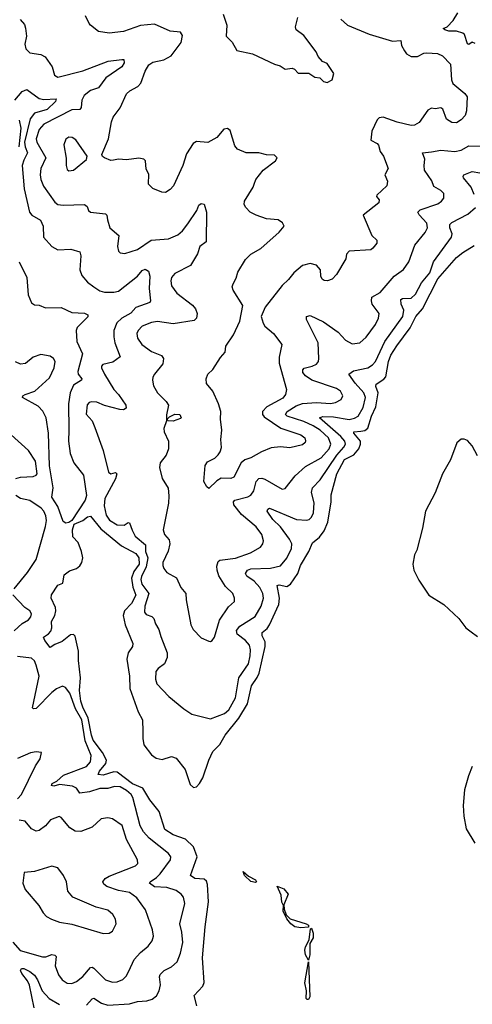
# Model space of a CAD drawing. Extents: x 2056909 to 2160450, y 827444 to 1016825.
# Tile 273 of 501: x 2121929 to 2124837, y 911478 to 917801. Entities that reach past the tile are written whole.
import ezdxf

# ---------------------------------------------------------------- set-up
doc = ezdxf.new("R2010")
doc.units = 0

msp = doc.modelspace()

# ---------------------------------------------------------------- linework, layer by layer
at = {"layer": '0CON10XD'}
for points in [[(2123992.5, 917805), (2124035.3, 917765.3), (2124175, 917708.1), (2124325, 917663.2), (2124377.5, 917667.5), (2124382.2, 917635), (2124400.7, 917600.7), (2124415, 917581.9), (2124444.6, 917564.6), (2124484.6, 917565.4), (2124524.7, 917585.3), (2124545, 917587.5), (2124613.4, 917583.4), (2124645, 917569.2), (2124695.7, 917515), (2124702.4, 917415), (2124712.3, 917392.2), (2124788, 917328), (2124804.4, 917305), (2124800.5, 917215), (2124790, 917185), (2124765, 917157.1), (2124735, 917138.6), (2124705, 917140), (2124672, 917162), (2124646.4, 917226.3), (2124635, 917235.6), (2124598.7, 917228.7), (2124575, 917232.5), (2124550.2, 917219.8), (2124495, 917140.8), (2124465, 917123.1), (2124445, 917121.9), (2124355, 917143.8), (2124265, 917174.6), (2124238.4, 917171.6), (2124225, 917158.9), (2124191.9, 917085), (2124185, 917027.5), (2124225, 917006.9), (2124233.8, 916995), (2124244.5, 916954.5), (2124265.6, 916925), (2124296, 916845), (2124275.8, 916805), (2124292.5, 916765), (2124287.1, 916735), (2124222.5, 916675), (2124221.2, 916665), (2124238.8, 916645), (2124236.2, 916625), (2124136, 916545), (2124192, 916415), (2124224, 916385), (2124224, 916365), (2124196.7, 916333.3), (2124185, 916324), (2124045, 916314.2), (2124029.4, 916295), (2124024.2, 916265), (2123963.8, 916165), (2123936.7, 916135), (2123906.1, 916123.9), (2123885, 916126.7), (2123873.3, 916135), (2123864.1, 916154.1), (2123860.8, 916195), (2123835.5, 916225.5), (2123795.8, 916235.8), (2123745, 916221.5), (2123690, 916175), (2123656.7, 916133.3), (2123615, 916094.6), (2123505.3, 915955), (2123480.9, 915895), (2123492.8, 915852.8), (2123503.8, 915833.8), (2123558.8, 915785), (2123613.8, 915715), (2123596.4, 915633.6), (2123595.4, 915595), (2123643.8, 915425), (2123637.7, 915395), (2123618.7, 915371.3), (2123516.2, 915315), (2123488.7, 915285), (2123488.9, 915265), (2123500.3, 915250.3), (2123607.8, 915177.8), (2123735.8, 915135), (2123760, 915115), (2123765.7, 915095.7), (2123762, 915085), (2123745, 915071.1), (2123665, 915050.9), (2123605, 915058.9), (2123545, 915051.1), (2123482, 915025), (2123415, 914986.7), (2123375, 914974.4), (2123352, 914955), (2123305, 914862.5), (2123285, 914854.4), (2123223.4, 914856.6), (2123195, 914840), (2123145, 914790), (2123131.2, 914801.2), (2123111.4, 914835), (2123121.7, 914938.3), (2123135, 914961.2), (2123183.3, 914985), (2123205, 915006.2), (2123218, 915025), (2123225.7, 915054.3), (2123221.4, 915105), (2123226.7, 915165), (2123218.1, 915235), (2123221.4, 915285), (2123205.7, 915335), (2123170, 915415), (2123129.4, 915465), (2123128, 915495), (2123137.5, 915525), (2123170.8, 915555), (2123218.1, 915631.9), (2123250, 915665), (2123254, 915705), (2123301.8, 915778.2), (2123344.3, 915865), (2123362, 915965), (2123300, 916065), (2123293.3, 916085), (2123300, 916105), (2123319.2, 916140.8), (2123330.3, 916179.7), (2123378.8, 916261.2), (2123415, 916296.2), (2123477.5, 916332.5), (2123595, 916435.8), (2123627.5, 916475), (2123616.6, 916496.6), (2123590, 916515), (2123515, 916523.1), (2123447.5, 916545), (2123410, 916565), (2123381.2, 916595), (2123372, 916615), (2123372.5, 916635), (2123429.2, 916725), (2123435.6, 916744.4), (2123445.8, 916775), (2123494.3, 916835.7), (2123572.9, 916895), (2123583.8, 916915), (2123565, 916930.8), (2123515, 916934.2), (2123465, 916945.7), (2123385, 916946), (2123329.3, 916969.3), (2123310.8, 916990.8), (2123280.3, 917090.3), (2123265, 917102.5), (2123240.9, 917099.1), (2123195.8, 917045), (2123137.6, 917012.4), (2123065, 917018), (2123043, 917007), (2123000.2, 916939.8), (2122977.1, 916865), (2122917.1, 916735), (2122895, 916710), (2122865, 916691.4), (2122843.3, 916693.3), (2122785, 916718), (2122756.2, 916745), (2122759.3, 916809.3), (2122741.7, 916841.7), (2122737.5, 916895), (2122726.2, 916905), (2122695, 916911.9), (2122615, 916902), (2122564.2, 916905.8), (2122531.7, 916898.3), (2122515, 916896.7), (2122473, 916913), (2122461.7, 916921.7), (2122457.5, 916935), (2122500, 917035), (2122519.2, 917145), (2122530, 917175), (2122574.3, 917235), (2122615.8, 917325), (2122636.4, 917343.6), (2122688, 917372), (2122707.4, 917392.6), (2122735, 917470), (2122758.3, 917511.7), (2122785, 917528.2), (2122855, 917542.5), (2122901.3, 917568.7), (2122965.7, 917655), (2122975, 917700), (2122962, 917722), (2122895, 917727.3), (2122795, 917772.1), (2122705, 917764.4), (2122595, 917724.5), (2122505, 917714.4), (2122435, 917726.2), (2122383.3, 917765), (2122375, 917777.5), (2122351.2, 917825)], [(2123236.2, 917836.2), (2123259.2, 917765), (2123256, 917695), (2123295, 917657.5), (2123325, 917602.5), (2123425, 917581.2), (2123565, 917516), (2123602.5, 917505), (2123635, 917483.3), (2123679.3, 917489.3), (2123695, 917482.5), (2123718.3, 917458.3), (2123787, 917457), (2123825, 917432.5), (2123857, 917427), (2123880, 917405), (2123905, 917397.5), (2123937.5, 917415), (2123947.5, 917455), (2123905, 917520), (2123875, 917532.5), (2123846.7, 917565), (2123833.3, 917595), (2123755, 917699.2), (2123705.5, 917735.5), (2123701.9, 917755), (2123716, 917815)], [(2124855, 917648), (2124835, 917656), (2124815, 917641.2), (2124805, 917646.2), (2124785.6, 917705), (2124775.5, 917715.5), (2124735, 917726.7), (2124685, 917728), (2124660, 917735), (2124650, 917745), (2124675, 917756.2), (2124713.9, 917796.1), (2124743.8, 917846.2)], [(2121933, 917803), (2121959.5, 917769.5), (2121966.1, 917746.1), (2121973.3, 917695), (2121961.2, 917645), (2121968.8, 917615), (2121995, 917587.5), (2122065, 917577.9), (2122092.4, 917562.4), (2122138.3, 917498.3), (2122153.8, 917443.8), (2122175, 917432.5), (2122335, 917473.6), (2122496.7, 917535), (2122586.1, 917546.1), (2122597.5, 917545), (2122600, 917525), (2122585, 917498.1), (2122482.6, 917427.4), (2122435, 917364.5), (2122384, 917346), (2122343.8, 917315), (2122329.3, 917285), (2122325, 917236.7), (2122315.8, 917225), (2122265, 917222.9), (2122085, 917130.3), (2122055, 917096.7), (2122035.3, 917035), (2122039.7, 917015), (2122096.6, 916915), (2122064.6, 916845), (2122060.8, 916805), (2122065, 916773.8), (2122082.3, 916732.3), (2122155, 916630), (2122174.6, 916614.6), (2122208.9, 916608.9), (2122345, 916613.3), (2122362.4, 916602.4), (2122372, 916575), (2122383.3, 916565), (2122480, 916555), (2122488.6, 916545), (2122494.3, 916515), (2122507.5, 916465), (2122566.2, 916415), (2122558, 916345), (2122564.3, 916314.3), (2122575, 916303.3), (2122605, 916300), (2122685, 916326.2), (2122774.6, 916385.4), (2122885, 916394.5), (2122945, 916418.4), (2122975.2, 916444.8), (2123009.6, 916490.4), (2123067.1, 916575), (2123080.7, 916609.3), (2123095, 916620), (2123115, 916616.2), (2123128.8, 916565), (2123128.1, 916375), (2123086.4, 916343.6), (2123072.4, 916297.6), (2123027, 916223), (2122925, 916171.1), (2122905, 916146), (2122900.6, 916125), (2122905, 916092), (2122938.1, 916045), (2123038.5, 915968.5), (2123058.9, 915945), (2123070, 915915), (2123065.6, 915885), (2123049.8, 915870.2), (2122915, 915846.9), (2122815, 915862.9), (2122775, 915856.8), (2122715, 915833.8), (2122690.4, 915805), (2122682, 915785), (2122686.6, 915755), (2122714.3, 915714.3), (2122775, 915669.4), (2122841.2, 915645), (2122853.1, 915625), (2122848.1, 915591.9), (2122794.5, 915525), (2122783.6, 915505), (2122781.5, 915485), (2122788.9, 915448.9), (2122813.8, 915403.8), (2122869.5, 915349.5), (2122884.5, 915325), (2122872.5, 915262.5), (2122872.5, 915225), (2122854.3, 915175), (2122857.5, 915155), (2122884.4, 915095), (2122884.4, 915045), (2122870, 915005), (2122831.4, 914955), (2122827.1, 914925), (2122844.4, 914854.4), (2122883.4, 914793.4), (2122886.6, 914743.4), (2122884.5, 914695.5), (2122851.1, 914525), (2122860, 914495), (2122889.5, 914459.5), (2122893.9, 914435), (2122883, 914387), (2122848.9, 914315), (2122848.5, 914295), (2122855, 914276), (2122875, 914251.4), (2122935.8, 914215.8), (2122964.4, 914155), (2122995.8, 914115), (2122997.8, 914075), (2123029.5, 913915), (2123043.3, 913885), (2123095, 913831.2), (2123145, 913810), (2123155, 913807.5), (2123165, 913813.3), (2123180.8, 913835), (2123213.8, 913945), (2123270.8, 914029.2), (2123309.4, 914065), (2123310, 914085), (2123299.4, 914115), (2123251, 914161), (2123209.2, 914229.2), (2123197.2, 914265), (2123195, 914292.5), (2123205, 914320.8), (2123215, 914329.5), (2123232.6, 914332.6), (2123315, 914342.2), (2123412.4, 914377.6), (2123475.9, 914414.1), (2123490.6, 914435), (2123495.6, 914455), (2123485.5, 914495), (2123449.1, 914545), (2123355, 914622.7), (2123304.7, 914685), (2123303.4, 914705), (2123311.8, 914715), (2123395, 914737.6), (2123415, 914748.5), (2123433.9, 914776.1), (2123448.5, 914835), (2123465.4, 914854.6), (2123485, 914856.2), (2123505, 914849.2), (2123615, 914785.7), (2123635, 914789.2), (2123699.4, 914870.6), (2123765, 914931.2), (2123865, 914987.5), (2123916.6, 915045), (2123927, 915075), (2123912.1, 915115), (2123859.2, 915165), (2123815, 915192.3), (2123755, 915220.8), (2123648.1, 915255), (2123636.5, 915265), (2123646.9, 915285), (2123705, 915322), (2123745, 915336.6), (2123835, 915342.9), (2123925, 915335.4), (2123957.7, 915342.3), (2123995, 915360.8), (2124004.3, 915385), (2123989.2, 915415), (2123965, 915431.5), (2123806.5, 915486.5), (2123765, 915514.6), (2123747.9, 915535), (2123747.1, 915552.9), (2123756, 915564), (2123808.8, 915575), (2123835, 915587.8), (2123847.9, 915605), (2123851.1, 915625), (2123846.2, 915726.2), (2123771.4, 915875), (2123771.2, 915895), (2123795, 915901.4), (2123879.9, 915859.9), (2123974.5, 915795), (2124022.2, 915742.2), (2124065, 915718.9), (2124115, 915726.7), (2124155, 915763.1), (2124215, 915842.9), (2124234.5, 915885), (2124238.9, 915915), (2124194.4, 915975), (2124188.6, 915995), (2124191.7, 916018.3), (2124245, 916048.1), (2124335, 916153.6), (2124395, 916197.5), (2124428.9, 916245), (2124467.2, 916352.8), (2124533.1, 916435), (2124548.2, 916465), (2124545.5, 916495), (2124495, 916548.6), (2124486.9, 916565), (2124501.1, 916578.9), (2124615, 916618.9), (2124639.2, 916635), (2124654.4, 916655), (2124652.9, 916685), (2124635, 916704.4), (2124590.1, 916730.1), (2124576.9, 916766.9), (2124530.6, 916835), (2124526.9, 916865), (2124532.2, 916905), (2124517.5, 916945), (2124575, 916951.9), (2124635, 916963.3), (2124725, 916953.9), (2124765, 916962.3), (2124815, 916990.3), (2124895, 916988.9)], [(2121897.5, 917285), (2121945, 917340), (2121975, 917353.3), (2122055, 917294.7), (2122085, 917289.5), (2122163.6, 917293.6), (2122159.6, 917275), (2122106.4, 917225), (2122025, 917199.8), (2121996, 917165), (2121961, 917015), (2121964.7, 916984.7), (2121979.5, 916945), (2121955, 916899.4), (2121945.2, 916865), (2121958.8, 916715), (2121992.3, 916565), (2122006.6, 916546.6), (2122063.6, 916513.6), (2122079.5, 916475), (2122083.1, 916405), (2122135.4, 916345.4), (2122175, 916322.2), (2122257.4, 916327.4), (2122315, 916310), (2122320.9, 916285), (2122314.5, 916195), (2122328.3, 916158.3), (2122365, 916115.8), (2122404.6, 916084.6), (2122445, 916060.5), (2122475, 916050.5), (2122535, 916050.8), (2122565, 916058.2), (2122685.8, 916154.2), (2122715, 916191.4), (2122735, 916198.1), (2122756.6, 916186.6), (2122764.6, 916154.6), (2122760.4, 916075), (2122770, 915995), (2122766.2, 915985), (2122675, 915952.5), (2122642.8, 915917.2), (2122585.4, 915885), (2122553.2, 915855), (2122534.7, 915805.3), (2122534.6, 915765), (2122540.9, 915725), (2122575.6, 915635), (2122527.4, 915602.6), (2122463.5, 915586.5), (2122454, 915575), (2122454.3, 915565), (2122474.6, 915525), (2122533.6, 915425), (2122564.6, 915394.6), (2122611.2, 915325), (2122613.9, 915306.1), (2122595, 915295.8), (2122572.7, 915297.3), (2122475, 915323.9), (2122424.4, 915345.6), (2122392.5, 915347.5), (2122375, 915342), (2122362.2, 915327.8), (2122356.8, 915266.8), (2122394.3, 915225), (2122412, 915182), (2122465.5, 915035), (2122499.2, 914895), (2122514.5, 914884.5), (2122545, 914893.3), (2122553.3, 914885), (2122545, 914851.9), (2122476.6, 914725), (2122472.1, 914677.9), (2122485, 914618), (2122506, 914586), (2122555, 914557.3), (2122600, 914555), (2122625, 914571.2), (2122635, 914570), (2122651.7, 914521.7), (2122670, 914485), (2122737.7, 914427.7), (2122736.4, 914385), (2122752.5, 914345), (2122742, 914288), (2122711.8, 914225), (2122708, 914205), (2122714.7, 914175), (2122759.2, 914115), (2122733.1, 914035), (2122731.5, 913995), (2122741.8, 913981.8), (2122778, 913968), (2122790.4, 913955), (2122801.2, 913921.2), (2122823.5, 913885), (2122835, 913840), (2122876.5, 913735), (2122875.5, 913704.5), (2122858.6, 913665), (2122818, 913635), (2122804.3, 913615), (2122802.2, 913565), (2122809.4, 913535), (2122886.9, 913455), (2122984.2, 913374.2), (2123035, 913340), (2123155, 913311.2), (2123245, 913344.5), (2123272.3, 913367.7), (2123316.5, 913445), (2123336.8, 913575), (2123399.3, 913665), (2123410.8, 913715), (2123412.6, 913755), (2123404.7, 913785), (2123380.4, 913815), (2123326.2, 913855), (2123322.1, 913877.9), (2123343.8, 913906.2), (2123442.3, 913967.7), (2123480.8, 914035), (2123495.3, 914085), (2123491.8, 914115), (2123472.1, 914155), (2123436, 914195), (2123387.4, 914227.4), (2123379.1, 914245), (2123393.6, 914265), (2123415, 914275.3), (2123541.2, 914278.8), (2123605, 914294.5), (2123645, 914343.5), (2123674.7, 914405), (2123676.5, 914435), (2123662.9, 914465), (2123605, 914543.4), (2123555, 914591.5), (2123518.9, 914645), (2123522.4, 914657.6), (2123535, 914663.3), (2123707.8, 914592.2), (2123773, 914587), (2123788.7, 914591.3), (2123804.7, 914605.3), (2123816.2, 914635), (2123821.7, 914698.3), (2123804.7, 914765), (2123809.6, 914795), (2123859.3, 914845), (2123965.5, 915005), (2124011, 915055), (2124021.2, 915075), (2124017.4, 915095), (2123993, 915125), (2123854.3, 915245), (2123877.5, 915252.5), (2123945, 915250.9), (2124045, 915233.6), (2124078.9, 915241.1), (2124103.8, 915255), (2124135, 915311.4), (2124150.5, 915375), (2124140, 915405), (2124085, 915466.8), (2124042.9, 915525), (2124074.2, 915545), (2124165, 915566.1), (2124195, 915584.6), (2124213.9, 915605), (2124275.5, 915734.5), (2124390, 915895), (2124396.7, 915935), (2124380.8, 915975), (2124377.5, 916005), (2124389.3, 916010.7), (2124445, 916012.2), (2124471.9, 916038.1), (2124509.7, 916110.3), (2124563.4, 916175), (2124587, 916245), (2124702.7, 916405), (2124707.1, 916425), (2124691.5, 916465), (2124692.2, 916485), (2124705, 916497.9), (2124807.6, 916552.4), (2124857.5, 916595)], [(2121925, 917156), (2121935.9, 917105), (2121923.3, 916985)], [(2122245, 916830), (2122275, 916834.2), (2122357.7, 916902.3), (2122363.3, 916925), (2122289.8, 917029.8), (2122266.7, 917045), (2122245, 917047.1), (2122225, 917033.8), (2122213.4, 916996.6), (2122227.4, 916912.6), (2122228.1, 916865), (2122235, 916840), (2122245, 916830)], [(2124849.5, 916679.5), (2124828.8, 916725), (2124780.9, 916785), (2124777.8, 916795), (2124783.3, 916805), (2124835, 916825.5), (2124935, 916808.2)], [(2123066.8, 911466.8), (2123050, 911535), (2123106.1, 911593.9), (2123115, 911617.5), (2123103.1, 911775), (2123119.7, 911975), (2123142.6, 912135), (2123135, 912246.7), (2123128.5, 912268.5), (2123115, 912281.1), (2123055, 912285.5), (2123027.5, 912305), (2123069.7, 912425), (2123045, 912488.5), (2122995, 912538.5), (2122914.2, 912565), (2122860.5, 912600.5), (2122825.6, 912715), (2122765, 912791.5), (2122719.2, 912865), (2122653.8, 912893.8), (2122555, 912968.4), (2122535, 912969.6), (2122465, 912948.5), (2122432.9, 912952.9), (2122441.5, 912975), (2122482, 913025), (2122485.8, 913045), (2122461.9, 913095), (2122401.2, 913175), (2122390, 913205), (2122368.9, 913315), (2122334, 913386), (2122321.2, 913425), (2122313.4, 913493.4), (2122320.1, 913575), (2122307, 913685), (2122307, 913745), (2122285, 913842.5), (2122275, 913851.8), (2122255, 913850.8), (2122201.7, 913808.3), (2122155, 913788.9), (2122125, 913768.8), (2122090, 913815), (2122083.1, 913835), (2122115, 913856.4), (2122129.1, 913875), (2122135.3, 913895), (2122133.3, 913935), (2122153.9, 913975), (2122161.6, 914005), (2122160, 914025), (2122130.8, 914085), (2122132.8, 914107.2), (2122175, 914170), (2122206.7, 914183.3), (2122215, 914236.7), (2122248.3, 914261.7), (2122295, 914276.2), (2122315, 914293.3), (2122327.5, 914315), (2122334.3, 914345), (2122326.2, 914385), (2122305, 914444.2), (2122270.6, 914480.6), (2122268.7, 914525), (2122278.4, 914561.6), (2122335.3, 914584.7), (2122365, 914608), (2122385, 914612.2), (2122450.6, 914530.6), (2122582.9, 914422.9), (2122675, 914372.3), (2122695.1, 914345), (2122697.6, 914305), (2122662.1, 914257.9), (2122648, 914215), (2122656.8, 914156.8), (2122675.6, 914105), (2122648.1, 914051.9), (2122603, 914005), (2122594.3, 913974.3), (2122607.7, 913915), (2122656, 913795), (2122653.9, 913775), (2122625.8, 913734.2), (2122618.1, 913695), (2122634.8, 913585), (2122636.1, 913505), (2122691.2, 913355), (2122717.3, 913305), (2122720.8, 913229.2), (2122719.2, 913185), (2122726.7, 913145), (2122775, 913080), (2122805, 913059.2), (2122845, 913050), (2122905, 913068), (2122935, 913058), (2122991.5, 912985), (2123025, 912890), (2123045, 912870.8), (2123065, 912874.2), (2123085, 912895.8), (2123105, 912932.9), (2123143.3, 913045), (2123169.8, 913100.2), (2123215, 913145.4), (2123250, 913205), (2123337.3, 913315), (2123392.2, 913407.8), (2123417.8, 913522.2), (2123454.6, 913575.4), (2123466.5, 913603.5), (2123505.6, 913775), (2123506.1, 913805), (2123486.4, 913845), (2123487.1, 913865), (2123518.8, 913891.2), (2123535, 913914.5), (2123594.8, 914045), (2123599.2, 914085), (2123583.1, 914166.9), (2123595, 914172.5), (2123645, 914160), (2123669.3, 914175), (2123715.3, 914245), (2123733.6, 914295), (2123785.9, 914385), (2123809.6, 914440.4), (2123855, 914477.5), (2123885, 914518.2), (2123908, 914575), (2123930, 914705), (2123930.8, 914749.2), (2123966.1, 914885), (2124015, 914976.3), (2124075, 915007.1), (2124107.1, 915045), (2124119.4, 915075), (2124118, 915095), (2124075.7, 915145), (2124076.1, 915153.9), (2124121, 915159), (2124147.2, 915162.8), (2124165, 915176.9), (2124188.9, 915255), (2124216, 915315), (2124232.5, 915405), (2124218, 915445), (2124219.1, 915460.8), (2124267.8, 915492.2), (2124281.6, 915508.4), (2124298.8, 915605), (2124314.4, 915645.6), (2124352.6, 915707.4), (2124438.6, 915821.3), (2124475, 915895.4), (2124515.9, 915944.1), (2124615, 916137.6), (2124735, 916273.2), (2124775, 916306.9), (2124848.2, 916351.8)], [(2121925.6, 916245), (2121975.7, 916145), (2121983.1, 916033.1), (2122005, 915982.9), (2122025, 915969.2), (2122055, 915968.6), (2122095, 915950.7), (2122195, 915952.8), (2122265, 915921.6), (2122345, 915916.9), (2122367.1, 915905), (2122366.4, 915893.6), (2122299.2, 915825), (2122291.7, 915805), (2122297.3, 915735), (2122332.7, 915655), (2122302.1, 915542.1), (2122305, 915524.4), (2122328.9, 915495), (2122325.7, 915485), (2122275, 915454.7), (2122252.6, 915405), (2122241.9, 915335), (2122244.4, 915165), (2122242.6, 915095), (2122253.2, 915015), (2122277.8, 914955), (2122339.1, 914875), (2122359, 914745), (2122349.3, 914715), (2122264.6, 914585.4), (2122245, 914571.7), (2122225, 914566.6)], [(2122225, 914566.6), (2122208.6, 914578.6), (2122175, 914675.3), (2122135.2, 914735), (2122144.5, 914795), (2122121.7, 914935), (2122113.6, 915145), (2122099.3, 915245), (2122077.2, 915287.2), (2122048.5, 915318.5), (2121946.7, 915375), (2121948.8, 915385), (2121963.8, 915395), (2122026.7, 915415), (2122119.7, 915500.3), (2122151.5, 915565), (2122156.9, 915606.9), (2122145.9, 915625.9), (2122125, 915641.2), (2122065, 915651.6), (2122015, 915633.8), (2121967.4, 915592.6), (2121935, 915589.3), (2121902.7, 915602.7)], [(2122915, 915223.3), (2122880, 915225), (2122877.5, 915235), (2122890.5, 915249.5), (2122925, 915267.9), (2122958, 915265), (2122965.8, 915245), (2122961.2, 915238.8), (2122915, 915223.3)], [(2121905, 914853.5), (2121935, 914863.8), (2122015, 914867.3), (2122034, 914875), (2122041.4, 914885), (2122030, 914965), (2121986, 915035), (2121873.9, 915133.9)], [(2124870.2, 915000.2), (2124835, 915063.6), (2124805, 915098.1), (2124785, 915107.5), (2124765, 915107.5), (2124736.6, 915083.4), (2124696.2, 914975), (2124646.1, 914885), (2124598.1, 914761.9), (2124535.4, 914644.6), (2124517.3, 914535), (2124480.4, 914395), (2124464.6, 914365), (2124453.9, 914305), (2124461.8, 914265), (2124492.3, 914202.3), (2124557.5, 914105), (2124654.6, 914045), (2124751.2, 913955), (2124795, 913896.4), (2124828.7, 913868.7), (2124869.8, 913839.8)], [(2121894.5, 914145), (2121980, 914250), (2122035.6, 914334.4), (2122095.5, 914545.5), (2122101.2, 914585), (2122098.2, 914615), (2122085, 914644.4), (2122067.3, 914665), (2121995, 914713.1), (2121935.3, 914725.3), (2121905, 914745.4)], [(2121893.6, 913876.4), (2121945, 913922.2), (2121985, 913945.7), (2122000.6, 913965), (2122004.3, 913985), (2121995, 914003.8), (2121961.4, 914025), (2121885, 914107.5)], [(2122358.5, 911471.5), (2122395, 911512.9), (2122405, 911516.5), (2122455, 911485.3), (2122495, 911472), (2122635, 911480.4), (2122685, 911496.5), (2122745, 911500.4), (2122779.8, 911510.2), (2122808.8, 911531.2), (2122826, 911564), (2122833.3, 911603.3), (2122826.9, 911655), (2122831.2, 911668.8), (2122858, 911695), (2122905, 911717.8), (2122940.5, 911749.5), (2122961.5, 911805), (2122976.9, 911875), (2122971.1, 911941.1), (2122957.9, 911995), (2122990.8, 912125), (2122980.8, 912165), (2122967.5, 912185), (2122935, 912208.2), (2122875, 912226.7), (2122795, 912231.3), (2122762.9, 912255), (2122767.1, 912265), (2122808.2, 912291.8), (2122831.2, 912315), (2122898.5, 912405), (2122901.1, 912425), (2122885.8, 912445.8), (2122760.4, 912545), (2122724.2, 912584.2), (2122703.1, 912623.1), (2122656.5, 912806.5), (2122645.4, 912825), (2122615, 912850), (2122575, 912873.5), (2122537.2, 912877.2), (2122495, 912864.5), (2122445, 912863.6), (2122378.4, 912841.6), (2122315, 912832.5), (2122293.5, 912865), (2122268.2, 912878.2), (2122185, 912888.5), (2122147.7, 912877.7), (2122133.4, 912883.4), (2122137.5, 912895), (2122168.7, 912911.3), (2122211, 912949), (2122358.7, 913005), (2122384.1, 913035), (2122389.4, 913075), (2122350.2, 913170.2), (2122328, 913305), (2122288.3, 913375), (2122250.5, 913475), (2122222.6, 913512.6), (2122205, 913520), (2122165, 913503.5), (2122135, 913480), (2122035, 913376.5), (2122017.5, 913375), (2122011.2, 913381.2), (2122053.3, 913585), (2122035.2, 913655.2), (2122023.7, 913683.7), (2122005, 913700.4), (2121915, 913710.3)], [(2121915, 912796.4), (2121940.4, 912825), (2122030.3, 913009.7), (2122061.2, 913055), (2122070, 913095), (2122035, 913100), (2121998, 913092), (2121914.5, 913055.5)], [(2124836.9, 913005), (2124811.9, 912945), (2124785.8, 912854.2), (2124778.5, 912755), (2124782.9, 912685), (2124796.7, 912605), (2124853, 912513)], [(2121885.9, 911875.9), (2121932.9, 911822.9), (2122075, 911782.5), (2122096.7, 911783.3), (2122135, 911797.5), (2122155, 911794), (2122164.2, 911784.2), (2122156.7, 911725), (2122177.6, 911667.6), (2122201.4, 911635), (2122235, 911612.5), (2122265, 911611.5), (2122295, 911623.3), (2122334.2, 911655.8), (2122385, 911714.3), (2122395, 911716), (2122405, 911709.2), (2122479.4, 911635), (2122525, 911619.5), (2122555, 911621.1), (2122592.2, 911637.8), (2122612.2, 911657.8), (2122629.5, 911689.5), (2122665.3, 911764.7), (2122705, 911810), (2122755, 911851.2), (2122780.8, 911885), (2122788.6, 911915), (2122781.9, 911955), (2122737.3, 912085), (2122682.3, 912162.3), (2122635, 912196.4), (2122565, 912208.8), (2122488, 912235), (2122468.7, 912248.7), (2122462.5, 912265), (2122478.6, 912285), (2122505, 912300), (2122672.1, 912367.9), (2122687.7, 912382.3), (2122686.2, 912405), (2122616.2, 912535), (2122586.9, 912625), (2122525, 912669.4), (2122495, 912674.3), (2122452.3, 912667.7), (2122395.7, 912614.3), (2122322.1, 912587.9), (2122285, 912588.6), (2122250.5, 912610.5), (2122195, 912677.5), (2122183, 912683), (2122126.8, 912663.2), (2122095.2, 912624.8), (2122055, 912594.4), (2122035, 912588.6), (2122005, 912604.3), (2121965, 912654.4), (2121925, 912660.4)], [(2122465, 911932.9), (2122505, 911934.3), (2122525, 911946.2), (2122548.6, 911995), (2122544.3, 912025), (2122528.6, 912055), (2122495, 912083.1), (2122421.2, 912101.2), (2122270.6, 912165), (2122238.5, 912205), (2122230, 912265), (2122210, 912305), (2122174.3, 912354.3), (2122135, 912364.3), (2122025, 912330), (2121957, 912323), (2121950, 912255), (2121963.8, 912215), (2122051.7, 912111.7), (2122080, 912065), (2122102.1, 912042.1), (2122133.4, 912023.4), (2122185, 912006), (2122265, 911993.1), (2122465, 911932.9)], [(2123445, 912258.8), (2123415, 912266.2), (2123373.8, 912305), (2123365, 912330), (2123400, 912300), (2123445, 912278), (2123451.2, 912265), (2123445, 912258.8)], [(2123735, 911968.5), (2123696.2, 911975), (2123670, 911995), (2123645, 912026.7), (2123620.8, 912075), (2123623, 912113), (2123613.3, 912133.3), (2123608.5, 912178.5), (2123583, 912237), (2123625, 912220), (2123653.1, 912185), (2123625.8, 912115.8), (2123627.7, 912087.7), (2123641.7, 912051.7), (2123666.8, 912026.8), (2123770, 911995), (2123784, 911985), (2123785, 911973.8), (2123735, 911968.5)], [(2123785, 911760), (2123764.7, 911794.7), (2123760.4, 911825), (2123765, 911846), (2123788.9, 911891.1), (2123797.5, 911962.5), (2123803.8, 911966.2), (2123814.2, 911935), (2123814.4, 911905), (2123792.1, 911867.9), (2123793.6, 911795), (2123785, 911760)], [(2123775, 911507.5), (2123770.5, 911515), (2123771.5, 911565), (2123760.6, 911615), (2123785, 911750), (2123793.3, 911525), (2123785, 911508.6), (2123775, 911507.5)], [(2122022.3, 911455), (2121991.4, 911601.4), (2121978.9, 911628.9), (2121942.1, 911675), (2121934.5, 911695.5), (2121941.8, 911708.2), (2121955, 911707.7), (2121995, 911688.9), (2122025, 911665.4), (2122043.8, 911635), (2122073, 911563), (2122119.1, 911515), (2122185, 911475.8)]]:
    msp.add_lwpolyline(points, dxfattribs=at)

doc.saveas('drawing.dxf')
